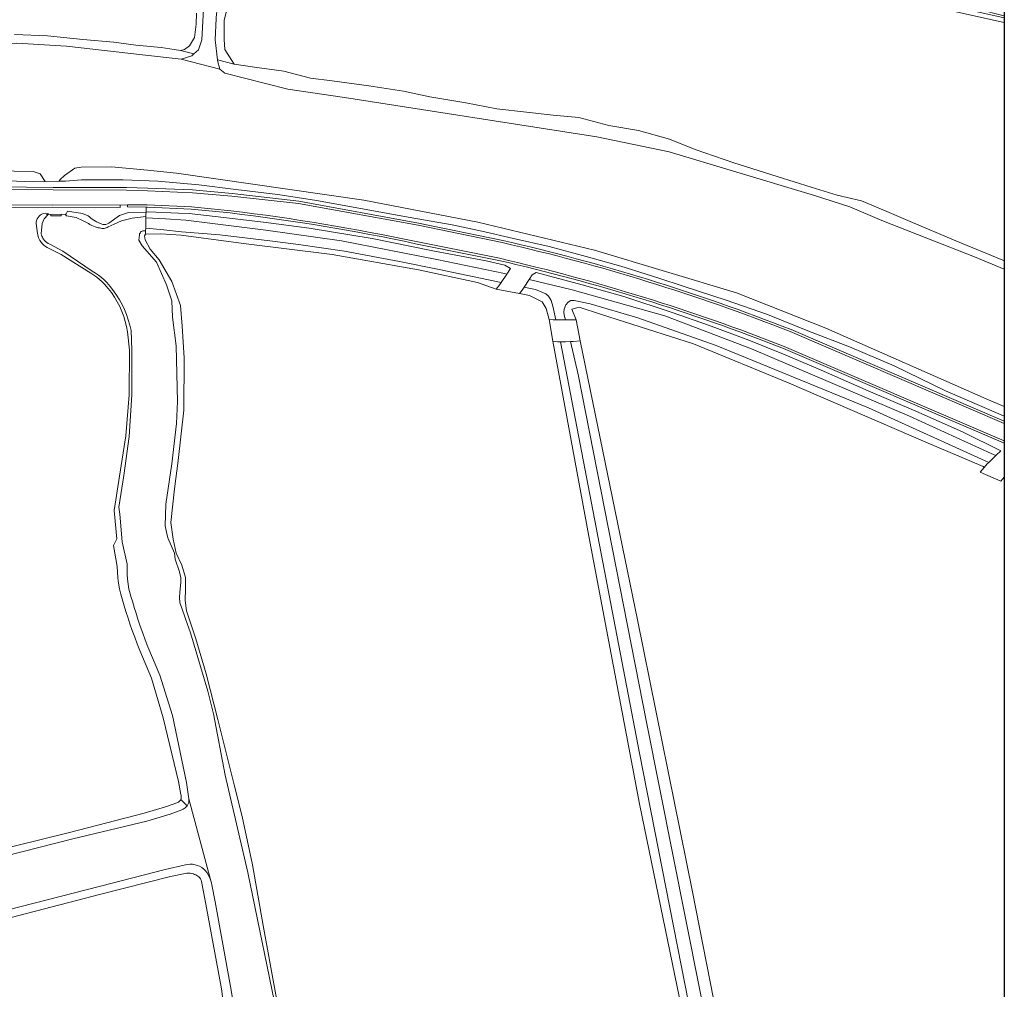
# Model space of a CAD drawing. Header units: metres. Extents: x 229229 to 231729, y 593167 to 595667.
# Tile 261 of 265: x 231504 to 231729, y 594683 to 594905. Entities that reach past the tile are written whole.
import ezdxf

# ---------------------------------------------------------------- set-up
doc = ezdxf.new("R2010")
doc.units = ezdxf.units.M
for name, color, linetype, lineweight in [('B-WE-GR-GRAS-GV', 60, 'Continuous', 13), ('B-WE-GR-GROENVOORZIENING-GV', 80, 'Continuous', 18), ('B-WE-IE-TERREINAFSCHEIDING_KUNSTMATIG_MUUR-G', 90, 'IE-TERREINAFSCHEIDING-KUNSTMATIG-DICHT', 18), ('B-WE-KW-KUNSTWERK_DUIKER-GV', 170, 'Continuous', 18), ('B-WE-KW-KUNSTWERK_STUW-G', 170, 'Continuous', 18), ('B-WE-OG-WATER-GV', 130, 'Continuous', 18), ('B-WE-OG-WATER_SLOOT-GV', 120, 'Continuous', 18), ('B-WE-VH-VERHARDING_GESLOTEN-GV', 252, 'Continuous', 18), ('B-WE-VH-VERHARDING_GRASBETONSTEEN-GV', 70, 'Continuous', 18), ('B-WE-VH-VERHARDING_HALFVERHARDING-GV', 252, 'Continuous', 18), ('B-WE-VH-VERHARDING_OPEN-GV', 252, 'Continuous', 18)]:
    doc.layers.add(name, color=color, linetype=linetype, lineweight=lineweight)
doc.linetypes.add('IE-TERREINAFSCHEIDING-KUNSTMATIG-DICHT', pattern='A,8,-1,[82,NLCS.SHX,S=0.75,R=90,X=0,Y=0],-1', length=10)

msp = doc.modelspace()

# ---------------------------------------------------------------- linework, layer by layer
msp.add_lwpolyline([(231729.346, 593166.818), (229229.346, 593166.818), (229229.346, 595666.818), (231729.346, 595666.818)], close=True)
at = {"layer": 'B-WE-GR-GRAS-GV'}
for points in [[(231729.346, 594904.498), (231700.416, 594910.939)], [(231551.852, 594908.955), (231550.901, 594904.936), (231550.858, 594900.582), (231551.034, 594898.311), (231553.159, 594894.977), (231558.328, 594894.218), (231564.527, 594893.376), (231570.618, 594891.742), (231575.603, 594891.116), (231583.939, 594889.975), (231591.878, 594888.756), (231597.943, 594887.466), (231606.146, 594886.088), (231613.266, 594884.714), (231620.072, 594883.948), (231626.14, 594883.291), (231632.049, 594882.74), (231638.878, 594880.919), (231645.63, 594879.758), (231652.774, 594877.777), (231658.65, 594875.431), (231667.506, 594872.335), (231677.39, 594869.265), (231685.141, 594866.803), (231691.125, 594864.985), (231696.688, 594863.697), (231701.905, 594861.486), (231707.834, 594858.929), (231718.268, 594854.534), (231729.045, 594850.058), (231729.346, 594849.938)], [(231502.908, 594901.719), (231510.455, 594901.426), (231518.528, 594900.602), (231525.678, 594899.967), (231530.663, 594899.314), (231536.467, 594898.79), (231539.421, 594898.277), (231540.898, 594898.087), (231541.796, 594898.268), (231542.935, 594899.108), (231544.077, 594901.083), (231544.511, 594904.116), (231544.547, 594906.597)], [(231484.202, 594711.36), (231515.476, 594719.102), (231532.568, 594723.499), (231537.482, 594724.946), (231540.309, 594725.958), (231540.471, 594726.058), (231540.617, 594726.18), (231540.746, 594726.32), (231540.855, 594726.476), (231540.942, 594726.645), (231541.016, 594726.866), (231541.052, 594727.095), (231541.05, 594727.328), (231541.01, 594727.557), (231540.933, 594727.776), (231540.454, 594730.748), (231536.899, 594745.346), (231534.231, 594754.411), (231531.585, 594760.768), (231530.985, 594762.273), (231530.407, 594763.787), (231529.852, 594765.309), (231529.32, 594766.84), (231528.81, 594768.378), (231528.478, 594769.422), (231528.157, 594770.47), (231527.847, 594771.521), (231527.547, 594772.575), (231527.257, 594773.632), (231526.958, 594774.877), (231526.726, 594776.135), (231526.561, 594777.404), (231526.463, 594778.679), (231526.433, 594779.958), (231525.531, 594784.798), (231526.349, 594786.284), (231525.704, 594792.776), (231526.952, 594800.651), (231528.411, 594809.907), (231529.154, 594819.241), (231529.222, 594829.499), (231528.746, 594833.698), (231528.539, 594834.89), (231528.26, 594836.067), (231527.91, 594837.226), (231527.491, 594838.361), (231527.003, 594839.468), (231526.433, 594840.573), (231525.796, 594841.639), (231525.093, 594842.664), (231524.328, 594843.643), (231523.504, 594844.573), (231522.935, 594845.147), (231522.338, 594845.691), (231521.714, 594846.205), (231521.066, 594846.688), (231520.394, 594847.138), (231513.565, 594851.413), (231510.413, 594853.014), (231510.008, 594853.244), (231509.631, 594853.519), (231509.29, 594853.837), (231508.987, 594854.191), (231508.727, 594854.579), (231508.566, 594854.884), (231508.431, 594855.201), (231508.323, 594855.528), (231508.244, 594855.864), (231508.195, 594856.205), (231507.854, 594858.451), (231507.877, 594858.826), (231507.96, 594859.192), (231508.1, 594859.54), (231508.294, 594859.861), (231508.537, 594860.146), (231508.774, 594860.353), (231509.037, 594860.526), (231509.321, 594860.662), (231509.621, 594860.759), (231509.93, 594860.814), (231510.595, 594860.738), (231510.628, 594860.553), (231514.502, 594860.646), (231514.769, 594860.653), (231514.766, 594860.682), (231515.069, 594861.303), (231518.44, 594860.8), (231519.738, 594860.239), (231520.057, 594859.978), (231520.384, 594859.728), (231520.72, 594859.49), (231521.065, 594859.264), (231521.417, 594859.05), (231521.677, 594858.902), (231521.941, 594858.761), (231522.208, 594858.628), (231522.479, 594858.5), (231522.753, 594858.38), (231523.099, 594858.275), (231523.459, 594858.244), (231523.817, 594858.288), (231524.159, 594858.405), (231524.469, 594858.591), (231526.957, 594860.314), (231528.967, 594860.984), (231533.023, 594861.106), (231533.033, 594862.219), (231528.793, 594862.272), (231528.757, 594862.74), (231527.103, 594862.714), (231527.126, 594862.117), (231511.568, 594862.188), (231499.908, 594862.114)], [(231656.082, 594675.965), (231645.922, 594725.653), (231634.333, 594786.931), (231626.078, 594831.54), (231625.192, 594836.54), (231624.53, 594839.054), (231623.604, 594840.575), (231620.694, 594842.031), (231618.416, 594842.447), (231613.087, 594843.42), (231608.854, 594845.007), (231595.36, 594847.851), (231575.582, 594851.423), (231555.275, 594853.937), (231541.032, 594855.783), (231536.352, 594856.149), (231533.059, 594856.05), (231532.868, 594856.021), (231532.658, 594855.644), (231532.818, 594854.772), (231533.959, 594852.628), (231536.015, 594850.132), (231538.937, 594845.206), (231540.855, 594839.716), (231541.252, 594834.953), (231541.715, 594827.743), (231541.649, 594815.771), (231540.326, 594804.261), (231539.533, 594797.779), (231538.673, 594790.04), (231539.202, 594786.27), (231539.904, 594783.06), (231541.214, 594780.293), (231542.039, 594777.477), (231542.039, 594774.904), (231541.99, 594772.234), (231542.281, 594769.856), (231542.845, 594768.019), (231544.411, 594763.421), (231546.781, 594755.388), (231549.459, 594744.979), (231553.148, 594729.974), (231554.993, 594722.762), (231557.325, 594711.695), (231559.831, 594697.829), (231562.88, 594681.137)], [(231729.346, 594800.441), (231728.564, 594799.53), (231723.802, 594801.594), (231724.774, 594802.652), (231724.516, 594802.864), (231711.419, 594808.42), (231680.146, 594821.914), (231658.238, 594830.963), (231637.204, 594837.63), (231632.124, 594839.297), (231630.377, 594838.9), (231631.383, 594836.459), (231632.309, 594831.664), (231645.455, 594767.767), (231657.996, 594705.537), (231670.934, 594639.814), (231680.221, 594592.189), (231686.254, 594561.709), (231684.999, 594561.481)], [(231551.342, 594674.951), (231550.244, 594683.351), (231546.489, 594703.93), (231545.739, 594707.54), (231545.717, 594707.861), (231545.636, 594708.174), (231545.501, 594708.466), (231545.314, 594708.729), (231545.083, 594708.954), (231544.856, 594709.125), (231544.615, 594709.278), (231544.365, 594709.413), (231544.104, 594709.528), (231543.836, 594709.623), (231543.469, 594709.719), (231543.095, 594709.777), (231542.716, 594709.798), (231542.338, 594709.78), (231541.963, 594709.725), (231538.639, 594709.007), (231522.685, 594704.957), (231492.702, 594697.193)]]:
    msp.add_lwpolyline(points, dxfattribs=at)
at = {"layer": 'B-WE-GR-GROENVOORZIENING-GV'}
for points in [[(231729.346, 594814.37), (231728.089, 594814.907), (231715.917, 594820.154), (231704.142, 594825.874), (231693.919, 594830.269), (231684.432, 594833.921), (231675.209, 594837.679), (231665.747, 594840.909), (231656.074, 594844.061), (231650.064, 594846.038), (231641.655, 594848.71), (231633.72, 594850.958), (231625.231, 594853.234), (231617.083, 594855.087), (231609.831, 594856.699), (231603.028, 594858.177), (231593.401, 594859.851), (231572.039, 594863.761), (231563.124, 594865.142), (231553.548, 594866.235), (231545.106, 594867.297), (231535.714, 594868.205), (231527.798, 594868.473), (231518.271, 594868.51), (231514.601, 594868.208), (231513.166, 594868.178), (231509.947, 594868.11), (231507.23, 594868.053), (231493.52, 594868.567)], [(231336.313, 594834.326), (231359.214, 594840.924), (231375.183, 594845.296), (231393.717, 594850.341), (231408.691, 594854.144), (231426.774, 594858.563), (231437.47, 594861.359), (231450.098, 594863.676), (231463.043, 594865.763), (231482.619, 594866.808), (231499.468, 594866.879), (231511.74, 594866.759), (231528.542, 594866.69), (231533.407, 594866.585), (231543.633, 594866.15), (231552.681, 594865.348), (231567.954, 594863.569)], [(231552.256, 594860.901), (231543.367, 594861.8), (231533.324, 594862.215), (231533.033, 594862.219), (231533.023, 594861.106), (231533.497, 594861.12), (231540.446, 594860.882), (231542.907, 594860.797), (231548.852, 594860.104), (231559.853, 594858.821), (231570.325, 594857.407), (231584.726, 594855.055), (231598.65, 594852.229), (231610.781, 594849.912), (231615.059, 594848.919), (231616.415, 594848.19), (231615.542, 594846.884), (231614.267, 594844.975), (231613.945, 594844.494), (231613.087, 594843.42), (231618.416, 594842.447), (231619.049, 594843.231), (231619.483, 594843.892), (231620.647, 594845.666), (231621.371, 594846.769), (231622.242, 594847.303), (231632.745, 594844.469), (231642.314, 594841.74), (231653.332, 594838.107), (231661.661, 594835.224), (231670.911, 594831.784), (231678.816, 594828.559), (231686.773, 594825.229), (231698.208, 594820.197), (231709.089, 594815.509), (231719.786, 594810.77), (231728.565, 594806.485), (231727.393, 594805.35), (231725.813, 594803.82), (231725.441, 594803.459), (231724.774, 594802.652), (231723.802, 594801.594), (231728.564, 594799.53), (231729.346, 594800.441)], [(231567.954, 594863.569), (231595.316, 594858.596), (231595.328, 594858.594), (231614.603, 594854.606)], [(231613.743, 594850.03), (231594.659, 594853.856)], [(231680.564, 594834.213), (231729.346, 594813.275)], [(231729.346, 594808.199), (231729.186, 594808.267), (231729.185, 594808.268), (231678.827, 594829.893)]]:
    msp.add_lwpolyline(points, dxfattribs=at)
for points in [[(231594.659, 594853.856, 0.0230689), (231552.256, 594860.901)], [(231614.603, 594854.606, -0.0372828), (231680.564, 594834.213)], [(231678.827, 594829.893, 0.0367488), (231613.743, 594850.03)]]:
    msp.add_lwpolyline(points, format="xyb", dxfattribs=at)
at = {"layer": 'B-WE-IE-TERREINAFSCHEIDING_KUNSTMATIG_MUUR-G'}
msp.add_lwpolyline([(231510.218, 594860.543), (231510.628, 594860.553), (231514.502, 594860.646), (231514.769, 594860.653)], dxfattribs=at)
at = {"layer": 'B-WE-KW-KUNSTWERK_DUIKER-GV'}
msp.add_lwpolyline([(231511.246, 594860.441), (231511.237, 594860.245), (231513.571, 594860.266), (231513.559, 594860.548), (231513.556, 594860.623), (231511.252, 594860.568)], close=True, dxfattribs=at)
at = {"layer": 'B-WE-KW-KUNSTWERK_STUW-G'}
msp.add_lwpolyline([(231532.908, 594856.162), (231532.919, 594856.786), (231532.93, 594857.378), (231532.975, 594859.777), (231532.981, 594860.101), (231532.99, 594860.579)], dxfattribs=at)
at = {"layer": 'B-WE-OG-WATER-GV'}
for points in [[(231729.346, 594906.007), (231717.273, 594909.045), (231706.545, 594911.111), (231685.784, 594914.67), (231676.577, 594915.464), (231641.987, 594915.609), (231607.203, 594913.876), (231592.245, 594914.074), (231586.407, 594913.559), (231574.024, 594912.924), (231556.897, 594914.921), (231547.83, 594915.94), (231546.401, 594911.177), (231546.106, 594906.189), (231545.769, 594900.494), (231544.978, 594898.255), (231543.96, 594897.31), (231543.474, 594896.86), (231541.034, 594896.081), (231549.873, 594893.774)], [(231549.873, 594893.774), (231549.365, 594895.752), (231549.342, 594895.945), (231548.809, 594900.515), (231549.039, 594905.423), (231549.047, 594905.595), (231549.523, 594909.96), (231551.032, 594912.659), (231554.524, 594913.532), (231560.557, 594913.611), (231572.622, 594912.262), (231582.147, 594912.421), (231597.228, 594913.135), (231627.629, 594914.167), (231647.949, 594914.564), (231662.474, 594914.881), (231679.381, 594914.802), (231687.689, 594913.559), (231696.42, 594912.13), (231713.248, 594909.114), (231729.346, 594905.521)], [(231578.383, 594887.34), (231565.479, 594889.202), (231551.054, 594892.855), (231549.873, 594893.774), (231541.034, 594896.081), (231532.175, 594897.109), (231514.841, 594899.1), (231503.482, 594899.718), (231490.385, 594899.525), (231482.168, 594898.241), (231472.321, 594895.892), (231466.818, 594894.974), (231449.603, 594891.137), (231414.112, 594883.382), (231370.92, 594873.967), (231367.999, 594874.979), (231363.617, 594878.463), (231359.011, 594882.734), (231354.405, 594891.164)], [(231729.346, 594848.052), (231722.516, 594850.819), (231711.657, 594855.125), (231701.317, 594859.169), (231693.974, 594862.276), (231685.934, 594864.916), (231667.388, 594870.431), (231652.661, 594874.867), (231636.098, 594878.335), (231578.383, 594887.34)], [(231300.607, 594826.471), (231354.626, 594844.156), (231406.745, 594859.364), (231427.994, 594863.346), (231465.198, 594870.48), (231485.356, 594870.801), (231507.18, 594870.368), (231508.773, 594869.844), (231509.947, 594868.11), (231513.166, 594868.178), (231513.35, 594868.546), (231514.356, 594869.469), (231516.725, 594871.147), (231518.172, 594871.357), (231525.072, 594871.422), (231533.327, 594870.725), (231540.003, 594869.991), (231582.802, 594863.796), (231608.928, 594858.797), (231635.57, 594852.374), (231668.052, 594842.613), (231688.531, 594834.521), (231725.226, 594818.392), (231729.346, 594816.618)], [(231568.406, 594650.982), (231556.299, 594709.923), (231551.145, 594732.187), (231548.453, 594746.287), (231547.166, 594751.418), (231543.143, 594764.765), (231541.998, 594768.022), (231541.14, 594770.656), (231540.766, 594771.658), (231540.658, 594772.961), (231540.73, 594774.059), (231540.953, 594776.422), (231540.977, 594777.375), (231540.663, 594778.774), (231539.66, 594781.69), (231539.539, 594783.029), (231537.986, 594786.51), (231537.699, 594787.817), (231537.371, 594789.313), (231537.507, 594794.219), (231538.911, 594803.457), (231539.958, 594812.712), (231540.242, 594817.726), (231539.924, 594830.512), (231539.074, 594837.046), (231538.905, 594840.783), (231537.702, 594844.478), (231535.426, 594849.605), (231532.16, 594853.345), (231531.368, 594854.703), (231531.502, 594855.871), (231531.545, 594856.086), (231531.631, 594856.287), (231531.756, 594856.467), (231531.915, 594856.617), (231532.102, 594856.732), (231532.242, 594856.787), (231532.389, 594856.822), (231532.539, 594856.837), (231532.689, 594856.83), (231532.919, 594856.786), (231532.93, 594857.378), (231532.975, 594859.777), (231532.981, 594860.101), (231529.837, 594859.735), (231527.365, 594859.125), (231525.694, 594858.296), (231524.312, 594857.72), (231524.125, 594857.573), (231523.916, 594857.458), (231523.691, 594857.38), (231523.456, 594857.34), (231523.217, 594857.34), (231522.929, 594857.369), (231522.641, 594857.41), (231522.355, 594857.46), (231522.072, 594857.522), (231521.791, 594857.594), (231521.377, 594857.721), (231520.97, 594857.87), (231520.573, 594858.042), (231520.186, 594858.235), (231519.81, 594858.45), (231518.603, 594859.064), (231517.007, 594859.884), (231514.807, 594860.203), (231514.502, 594860.646), (231510.628, 594860.553), (231509.692, 594859.516), (231509.259, 594858.462), (231509.037, 594856.1), (231509.103, 594855.85), (231509.187, 594855.606), (231509.29, 594855.368), (231509.41, 594855.14), (231509.547, 594854.921), (231509.779, 594854.618), (231510.043, 594854.343), (231510.336, 594854.099), (231510.654, 594853.89), (231510.994, 594853.717), (231514.011, 594852.179), (231520.707, 594847.581), (231521.43, 594847.149), (231522.124, 594846.671), (231522.786, 594846.15), (231523.413, 594845.589), (231524.003, 594844.988), (231524.812, 594844.061), (231525.57, 594843.091), (231526.273, 594842.082), (231526.92, 594841.036), (231527.51, 594839.956), (231528.055, 594838.812), (231528.535, 594837.639), (231528.948, 594836.441), (231529.294, 594835.222), (231529.57, 594833.985), (231529.762, 594829.497), (231529.776, 594819.29), (231529.112, 594809.758), (231527.917, 594800.831), (231526.781, 594793.585), (231526.991, 594791.931), (231527.546, 594785.594), (231528.71, 594780.513), (231528.655, 594779.37), (231528.667, 594778.226), (231528.748, 594777.084), (231528.896, 594775.95), (231529.11, 594774.826), (231529.391, 594773.716), (231529.635, 594772.871), (231529.883, 594772.027), (231530.136, 594771.185), (231530.394, 594770.344), (231530.657, 594769.504), (231531.169, 594767.91), (231531.699, 594766.322), (231532.246, 594764.74), (231532.81, 594763.164), (231533.391, 594761.593), (231536.193, 594755.094), (231539.059, 594745.876), (231542.299, 594730.537), (231542.834, 594726.797), (231547.826, 594708.029), (231547.955, 594707.563), (231548.057, 594707.091), (231548.855, 594703.225), (231552.337, 594683.832), (231553.651, 594676.196)], [(231492.146, 594699.054), (231522.619, 594706.782), (231537.358, 594710.647), (231542.01, 594711.705), (231542.554, 594711.812), (231543.107, 594711.854), (231543.661, 594711.828), (231544.209, 594711.737), (231544.741, 594711.581), (231545.25, 594711.362), (231545.749, 594711.071), (231546.207, 594710.72), (231546.618, 594710.315), (231546.976, 594709.862), (231547.274, 594709.367), (231547.484, 594708.932), (231547.668, 594708.486), (231547.826, 594708.029), (231542.834, 594726.797), (231542.834, 594726.461), (231542.789, 594726.128), (231542.699, 594725.805), (231542.566, 594725.496), (231542.392, 594725.209), (231542.2, 594724.969), (231541.98, 594724.754), (231541.735, 594724.569), (231541.468, 594724.415), (231541.185, 594724.296), (231538.506, 594723.309), (231533.188, 594721.721), (231516.235, 594717.63), (231485.08, 594709.697)]]:
    msp.add_lwpolyline(points, dxfattribs=at)
for points in [[(231577.69, 594854.511), (231560.438, 594856.994), (231542.12, 594859.233), (231537.467, 594859.578), (231532.975, 594859.777), (231532.93, 594857.378), (231537.051, 594857.005), (231541.148, 594856.557), (231549.88, 594855.872), (231561.351, 594854.504), (231567.914, 594853.681), (231578.425, 594852.161), (231590.99, 594849.812), (231600.069, 594847.926), (231614.267, 594844.975), (231615.542, 594846.884), (231615.013, 594847.01), (231599.537, 594850.244)], [(231628.969, 594836.439), (231628.649, 594837.48), (231628.565, 594838.167), (231628.637, 594838.903), (231629.047, 594839.844), (231629.59, 594840.472), (231630.181, 594840.834), (231630.952, 594840.846), (231634.596, 594840.096), (231645.492, 594836.881), (231663.405, 594830.562), (231698.252, 594816.312), (231725.813, 594803.82), (231727.393, 594805.35), (231726.307, 594805.812), (231707.639, 594814.363), (231671.53, 594829.763), (231651.687, 594837.329), (231630.461, 594843.325), (231620.647, 594845.666), (231619.483, 594843.892), (231619.798, 594843.826), (231622.125, 594843.383), (231624.469, 594842.391), (231625.06, 594841.842), (231625.672, 594840.829), (231626.073, 594839.583), (231626.732, 594836.439), (231627.851, 594836.439)], [(231627.783, 594831.422), (231628.288, 594829.014), (231645.873, 594737.253), (231664.137, 594644.481), (231680.588, 594563.288), (231680.995, 594561.364), (231681.109, 594560.677), (231682.036, 594560.869), (231682.963, 594561.06), (231682.819, 594561.75), (231674.368, 594605.062), (231665.666, 594653.108), (231647.485, 594744.34), (231631.845, 594823.899), (231630.112, 594831.453), (231628.948, 594831.438)]]:
    msp.add_lwpolyline(points, close=True, dxfattribs=at)
at = {"layer": 'B-WE-OG-WATER_SLOOT-GV'}
for points in [[(231700.416, 594910.939), (231729.346, 594904.498)], [(231549.039, 594905.423), (231548.809, 594900.515), (231549.342, 594895.945), (231553.159, 594894.977), (231551.034, 594898.311), (231550.858, 594900.582), (231550.901, 594904.936), (231551.852, 594908.955)], [(231544.547, 594906.597), (231544.511, 594904.116), (231544.077, 594901.083), (231542.935, 594899.108), (231541.796, 594898.268), (231540.898, 594898.087), (231543.96, 594897.31), (231544.978, 594898.255), (231545.769, 594900.494), (231546.106, 594906.189)], [(231503.482, 594899.718), (231514.841, 594899.1), (231532.175, 594897.109), (231541.034, 594896.081), (231543.474, 594896.86), (231543.96, 594897.31), (231540.898, 594898.087), (231539.421, 594898.277), (231536.467, 594898.79), (231530.663, 594899.314), (231525.678, 594899.967), (231518.528, 594900.602), (231510.455, 594901.426), (231502.908, 594901.719)], [(231729.346, 594849.938), (231729.045, 594850.058), (231718.268, 594854.534), (231707.834, 594858.929), (231701.905, 594861.486), (231696.688, 594863.697), (231691.125, 594864.985), (231685.141, 594866.803), (231677.39, 594869.265), (231667.506, 594872.335), (231658.65, 594875.431), (231652.774, 594877.777), (231645.63, 594879.758), (231638.878, 594880.919), (231632.049, 594882.74), (231626.14, 594883.291), (231620.072, 594883.948), (231613.266, 594884.714), (231606.146, 594886.088), (231597.943, 594887.466), (231591.878, 594888.756), (231583.939, 594889.975), (231575.603, 594891.116), (231570.618, 594891.742), (231564.527, 594893.376), (231558.328, 594894.218), (231553.159, 594894.977), (231549.342, 594895.945)], [(231549.342, 594895.945), (231549.365, 594895.752), (231549.873, 594893.774), (231551.054, 594892.855), (231565.479, 594889.202), (231578.383, 594887.34), (231636.098, 594878.335), (231652.661, 594874.867), (231667.388, 594870.431), (231685.934, 594864.916), (231693.974, 594862.276), (231701.317, 594859.169), (231711.657, 594855.125), (231722.516, 594850.819), (231729.346, 594848.052)], [(231493.52, 594868.567), (231507.23, 594868.053), (231509.947, 594868.11), (231508.773, 594869.844), (231507.18, 594870.368), (231485.356, 594870.801)], [(231729.346, 594816.618), (231725.226, 594818.392), (231688.531, 594834.521), (231668.052, 594842.613), (231635.57, 594852.374), (231608.928, 594858.797), (231582.802, 594863.796), (231540.003, 594869.991), (231533.327, 594870.725), (231525.072, 594871.422), (231518.172, 594871.357), (231516.725, 594871.147), (231514.356, 594869.469), (231513.35, 594868.546), (231513.166, 594868.178), (231514.601, 594868.208), (231518.271, 594868.51), (231527.798, 594868.473), (231535.714, 594868.205), (231545.106, 594867.297), (231553.548, 594866.235), (231563.124, 594865.142), (231572.039, 594863.761), (231593.401, 594859.851), (231603.028, 594858.177), (231609.831, 594856.699), (231617.083, 594855.087), (231625.231, 594853.234), (231633.72, 594850.958), (231641.655, 594848.71), (231650.064, 594846.038), (231656.074, 594844.061), (231665.747, 594840.909), (231675.209, 594837.679), (231684.432, 594833.921), (231693.919, 594830.269), (231704.142, 594825.874), (231715.917, 594820.154), (231728.089, 594814.907), (231729.346, 594814.37)], [(231562.88, 594681.137), (231559.831, 594697.829), (231557.325, 594711.695), (231554.993, 594722.762), (231553.148, 594729.974), (231549.459, 594744.979), (231546.781, 594755.388), (231544.411, 594763.421), (231542.845, 594768.019), (231542.281, 594769.856), (231541.99, 594772.234), (231542.039, 594774.904), (231542.039, 594777.477), (231541.214, 594780.293), (231539.904, 594783.06), (231539.202, 594786.27), (231538.673, 594790.04), (231539.533, 594797.779), (231540.326, 594804.261), (231541.649, 594815.771), (231541.715, 594827.743), (231541.252, 594834.953), (231540.855, 594839.716), (231538.937, 594845.206), (231536.015, 594850.132), (231533.959, 594852.628), (231532.818, 594854.772), (231532.658, 594855.644), (231532.868, 594856.021), (231532.908, 594856.162), (231532.919, 594856.786), (231532.689, 594856.83), (231532.539, 594856.837), (231532.389, 594856.822), (231532.242, 594856.787), (231532.102, 594856.732), (231531.915, 594856.617), (231531.756, 594856.467), (231531.631, 594856.287), (231531.545, 594856.086), (231531.502, 594855.871), (231531.368, 594854.703), (231532.16, 594853.345), (231535.426, 594849.605), (231537.702, 594844.478), (231538.905, 594840.783), (231539.074, 594837.046), (231539.924, 594830.512), (231540.242, 594817.726), (231539.958, 594812.712), (231538.911, 594803.457), (231537.507, 594794.219), (231537.371, 594789.313), (231537.699, 594787.817), (231537.986, 594786.51), (231539.539, 594783.029), (231539.66, 594781.69), (231540.663, 594778.774), (231540.977, 594777.375), (231540.953, 594776.422), (231540.73, 594774.059), (231540.658, 594772.961), (231540.766, 594771.658), (231541.14, 594770.656), (231541.998, 594768.022), (231543.143, 594764.765), (231547.166, 594751.418), (231548.453, 594746.287), (231551.145, 594732.187), (231556.299, 594709.923), (231568.406, 594650.982)], [(231485.08, 594709.697), (231516.235, 594717.63), (231533.188, 594721.721), (231538.506, 594723.309), (231541.185, 594724.296), (231541.468, 594724.415), (231541.735, 594724.569), (231541.98, 594724.754), (231542.2, 594724.969), (231542.392, 594725.209), (231540.942, 594726.645), (231540.855, 594726.476), (231540.746, 594726.32), (231540.617, 594726.18), (231540.471, 594726.058), (231540.309, 594725.958), (231537.482, 594724.946), (231532.568, 594723.499), (231515.476, 594719.102), (231484.202, 594711.36)], [(231553.651, 594676.196), (231552.337, 594683.832), (231548.855, 594703.225), (231548.057, 594707.091), (231547.955, 594707.563), (231547.826, 594708.029), (231547.668, 594708.486), (231547.484, 594708.932), (231547.274, 594709.367), (231546.976, 594709.862), (231546.618, 594710.315), (231546.207, 594710.72), (231545.749, 594711.071), (231545.25, 594711.362), (231544.741, 594711.581), (231544.209, 594711.737), (231543.661, 594711.828), (231543.107, 594711.854), (231542.554, 594711.812), (231542.01, 594711.705), (231537.358, 594710.647), (231522.619, 594706.782), (231492.146, 594699.054)], [(231492.702, 594697.193), (231522.685, 594704.957), (231538.639, 594709.007), (231541.963, 594709.725), (231542.338, 594709.78), (231542.716, 594709.798), (231543.095, 594709.777), (231543.469, 594709.719), (231543.836, 594709.623), (231544.104, 594709.528), (231544.365, 594709.413), (231544.615, 594709.278), (231544.856, 594709.125), (231545.083, 594708.954), (231545.314, 594708.729), (231545.501, 594708.466), (231545.636, 594708.174), (231545.717, 594707.861), (231545.739, 594707.54), (231546.489, 594703.93), (231550.244, 594683.351), (231551.342, 594674.951)]]:
    msp.add_lwpolyline(points, dxfattribs=at)
for points in [[(231510.628, 594860.553), (231510.595, 594860.738), (231509.93, 594860.814), (231509.621, 594860.759), (231509.321, 594860.662), (231509.037, 594860.526), (231508.774, 594860.353), (231508.537, 594860.146), (231508.294, 594859.861), (231508.1, 594859.54), (231507.96, 594859.192), (231507.877, 594858.826), (231507.854, 594858.451), (231508.195, 594856.205), (231508.244, 594855.864), (231508.323, 594855.528), (231508.431, 594855.201), (231508.566, 594854.884), (231508.727, 594854.579), (231508.987, 594854.191), (231509.29, 594853.837), (231509.631, 594853.519), (231510.008, 594853.244), (231510.413, 594853.014), (231513.565, 594851.413), (231520.394, 594847.138), (231521.066, 594846.688), (231521.714, 594846.205), (231522.338, 594845.691), (231522.935, 594845.147), (231523.504, 594844.573), (231524.328, 594843.643), (231525.093, 594842.664), (231525.796, 594841.639), (231526.433, 594840.573), (231527.003, 594839.468), (231527.491, 594838.361), (231527.91, 594837.226), (231528.26, 594836.067), (231528.539, 594834.89), (231528.746, 594833.698), (231529.222, 594829.499), (231529.154, 594819.241), (231528.411, 594809.907), (231526.952, 594800.651), (231525.704, 594792.776), (231526.349, 594786.284), (231525.531, 594784.798), (231526.433, 594779.958), (231526.463, 594778.679), (231526.561, 594777.404), (231526.726, 594776.135), (231526.958, 594774.877), (231527.257, 594773.632), (231527.547, 594772.575), (231527.847, 594771.521), (231528.157, 594770.47), (231528.478, 594769.422), (231528.81, 594768.378), (231529.32, 594766.84), (231529.852, 594765.309), (231530.407, 594763.787), (231530.985, 594762.273), (231531.585, 594760.768), (231534.231, 594754.411), (231536.899, 594745.346), (231540.454, 594730.748), (231540.933, 594727.776), (231541.01, 594727.557), (231541.05, 594727.328), (231541.052, 594727.095), (231541.016, 594726.866), (231540.942, 594726.645), (231542.392, 594725.209), (231542.566, 594725.496), (231542.699, 594725.805), (231542.789, 594726.128), (231542.834, 594726.461), (231542.834, 594726.797), (231542.299, 594730.537), (231539.059, 594745.876), (231536.193, 594755.094), (231533.391, 594761.593), (231532.81, 594763.164), (231532.246, 594764.74), (231531.699, 594766.322), (231531.169, 594767.91), (231530.657, 594769.504), (231530.394, 594770.344), (231530.136, 594771.185), (231529.883, 594772.027), (231529.635, 594772.871), (231529.391, 594773.716), (231529.11, 594774.826), (231528.896, 594775.95), (231528.748, 594777.084), (231528.667, 594778.226), (231528.655, 594779.37), (231528.71, 594780.513), (231527.546, 594785.594), (231526.991, 594791.931), (231526.781, 594793.585), (231527.917, 594800.831), (231529.112, 594809.758), (231529.776, 594819.29), (231529.762, 594829.497), (231529.57, 594833.985), (231529.294, 594835.222), (231528.948, 594836.441), (231528.535, 594837.639), (231528.055, 594838.812), (231527.51, 594839.956), (231526.92, 594841.036), (231526.273, 594842.082), (231525.57, 594843.091), (231524.812, 594844.061), (231524.003, 594844.988), (231523.413, 594845.589), (231522.786, 594846.15), (231522.124, 594846.671), (231521.43, 594847.149), (231520.707, 594847.581), (231514.011, 594852.179), (231510.994, 594853.717), (231510.654, 594853.89), (231510.336, 594854.099), (231510.043, 594854.343), (231509.779, 594854.618), (231509.547, 594854.921), (231509.41, 594855.14), (231509.29, 594855.368), (231509.187, 594855.606), (231509.103, 594855.85), (231509.037, 594856.1), (231509.259, 594858.462), (231509.692, 594859.516)], [(231514.502, 594860.646), (231514.807, 594860.203), (231517.007, 594859.884), (231518.603, 594859.064), (231519.81, 594858.45), (231520.186, 594858.235), (231520.573, 594858.042), (231520.97, 594857.87), (231521.377, 594857.721), (231521.791, 594857.594), (231522.072, 594857.522), (231522.355, 594857.46), (231522.641, 594857.41), (231522.929, 594857.369), (231523.217, 594857.34), (231523.456, 594857.34), (231523.691, 594857.38), (231523.916, 594857.458), (231524.125, 594857.573), (231524.312, 594857.72), (231525.694, 594858.296), (231527.365, 594859.125), (231529.837, 594859.735), (231532.981, 594860.101), (231532.99, 594860.579), (231533.023, 594861.106), (231528.967, 594860.984), (231526.957, 594860.314), (231524.469, 594858.591), (231524.159, 594858.405), (231523.817, 594858.288), (231523.459, 594858.244), (231523.099, 594858.275), (231522.753, 594858.38), (231522.479, 594858.5), (231522.208, 594858.628), (231521.941, 594858.761), (231521.677, 594858.902), (231521.417, 594859.05), (231521.065, 594859.264), (231520.72, 594859.49), (231520.384, 594859.728), (231520.057, 594859.978), (231519.738, 594860.239), (231518.44, 594860.8), (231515.069, 594861.303), (231514.766, 594860.682), (231514.769, 594860.653)], [(231559.853, 594858.821), (231548.852, 594860.104), (231542.907, 594860.797), (231540.446, 594860.882), (231533.497, 594861.12), (231533.023, 594861.106), (231532.99, 594860.579), (231532.981, 594860.101), (231532.975, 594859.777), (231537.467, 594859.578), (231542.12, 594859.233), (231560.438, 594856.994), (231577.69, 594854.511), (231599.537, 594850.244), (231615.013, 594847.01), (231615.542, 594846.884), (231616.415, 594848.19), (231615.059, 594848.919), (231610.781, 594849.912), (231598.65, 594852.229), (231584.726, 594855.055), (231570.325, 594857.407)], [(231590.99, 594849.812), (231578.425, 594852.161), (231567.914, 594853.681), (231561.351, 594854.504), (231549.88, 594855.872), (231541.148, 594856.557), (231537.051, 594857.005), (231532.93, 594857.378), (231532.919, 594856.786), (231532.908, 594856.162), (231532.868, 594856.021), (231533.059, 594856.05), (231536.352, 594856.149), (231541.032, 594855.783), (231555.275, 594853.937), (231575.582, 594851.423), (231595.36, 594847.851), (231608.854, 594845.007), (231613.087, 594843.42), (231613.945, 594844.494), (231614.267, 594844.975), (231600.069, 594847.926)], [(231620.647, 594845.666), (231630.461, 594843.325), (231651.687, 594837.329), (231671.53, 594829.763), (231707.639, 594814.363), (231726.307, 594805.812), (231727.393, 594805.35), (231728.565, 594806.485), (231719.786, 594810.77), (231709.089, 594815.509), (231698.208, 594820.197), (231686.773, 594825.229), (231678.816, 594828.559), (231670.911, 594831.784), (231661.661, 594835.224), (231653.332, 594838.107), (231642.314, 594841.74), (231632.745, 594844.469), (231622.242, 594847.303), (231621.371, 594846.769)], [(231626.732, 594836.439), (231626.073, 594839.583), (231625.672, 594840.829), (231625.06, 594841.842), (231624.469, 594842.391), (231622.125, 594843.383), (231619.798, 594843.826), (231619.483, 594843.892), (231619.049, 594843.231), (231618.416, 594842.447), (231620.694, 594842.031), (231623.604, 594840.575), (231624.53, 594839.054), (231625.192, 594836.54), (231626.141, 594836.439)], [(231724.774, 594802.652), (231725.441, 594803.459), (231725.813, 594803.82), (231698.252, 594816.312), (231663.405, 594830.562), (231645.492, 594836.881), (231634.596, 594840.096), (231630.952, 594840.846), (231630.181, 594840.834), (231629.59, 594840.472), (231629.047, 594839.844), (231628.637, 594838.903), (231628.565, 594838.167), (231628.649, 594837.48), (231628.969, 594836.439), (231629.498, 594836.439), (231631.383, 594836.459), (231630.377, 594838.9), (231632.124, 594839.297), (231637.204, 594837.63), (231658.238, 594830.963), (231680.146, 594821.914), (231711.419, 594808.42), (231724.516, 594802.864)], [(231626.078, 594831.54), (231634.333, 594786.931), (231645.922, 594725.653), (231656.082, 594675.965), (231660.685, 594651.358), (231669.496, 594608.496), (231674.417, 594583.969), (231679.093, 594560.26), (231681.109, 594560.677), (231680.995, 594561.364), (231680.588, 594563.288), (231664.137, 594644.481), (231645.873, 594737.253), (231628.288, 594829.014), (231627.783, 594831.422), (231627.117, 594831.413)], [(231684.999, 594561.481), (231686.254, 594561.709), (231680.221, 594592.189), (231670.934, 594639.814), (231657.996, 594705.537), (231645.455, 594767.767), (231632.309, 594831.664), (231630.699, 594831.461), (231630.112, 594831.453), (231631.845, 594823.899), (231647.485, 594744.34), (231665.666, 594653.108), (231674.368, 594605.062), (231682.819, 594561.75), (231682.963, 594561.06)]]:
    msp.add_lwpolyline(points, close=True, dxfattribs=at)
at = {"layer": 'B-WE-VH-VERHARDING_GESLOTEN-GV'}
for points in [[(231614.502, 594854.116), (231595.227, 594858.104), (231567.876, 594863.075), (231552.641, 594864.747), (231543.63, 594865.518), (231533.323, 594865.972), (231528.523, 594866.08), (231511.786, 594866.151), (231499.67, 594866.237), (231482.614, 594866.209), (231463.174, 594865.138), (231450.247, 594863.073), (231438.015, 594860.555), (231426.916, 594857.968), (231408.909, 594853.595), (231393.848, 594849.747), (231375.255, 594844.707), (231359.577, 594840.391), (231336.648, 594833.791)], [(231499.747, 594862.695), (231511.601, 594862.79), (231527.103, 594862.714), (231528.757, 594862.74), (231533.286, 594862.717), (231543.398, 594862.297), (231552.427, 594861.405)], [(231594.769, 594854.344), (231613.841, 594850.52)], [(231729.346, 594812.73), (231680.381, 594833.748)], [(231679.024, 594830.353), (231729.346, 594808.742)]]:
    msp.add_lwpolyline(points, dxfattribs=at)
for points in [[(231552.427, 594861.405, -0.0221177), (231594.769, 594854.344)], [(231680.381, 594833.748, 0.0372791), (231614.502, 594854.116)], [(231613.841, 594850.52, -0.0367708), (231679.024, 594830.353)]]:
    msp.add_lwpolyline(points, format="xyb", dxfattribs=at)
at = {"layer": 'B-WE-VH-VERHARDING_GRASBETONSTEEN-GV'}
for points in [[(231614.603, 594854.606), (231595.328, 594858.594), (231595.316, 594858.596), (231567.954, 594863.569), (231552.681, 594865.348), (231543.633, 594866.15), (231533.407, 594866.585), (231528.542, 594866.69), (231511.74, 594866.759), (231499.468, 594866.879), (231482.619, 594866.808), (231463.043, 594865.763), (231450.098, 594863.676), (231437.47, 594861.359), (231426.774, 594858.563), (231408.691, 594854.144), (231393.717, 594850.341), (231375.183, 594845.296), (231359.214, 594840.924), (231336.313, 594834.326)], [(231336.648, 594833.791), (231359.577, 594840.391), (231375.255, 594844.707), (231393.848, 594849.747), (231408.909, 594853.595), (231426.916, 594857.968), (231438.015, 594860.555), (231450.247, 594863.073), (231463.174, 594865.138), (231482.614, 594866.209), (231499.67, 594866.237), (231511.786, 594866.151), (231528.523, 594866.08), (231533.323, 594865.972), (231543.63, 594865.518), (231552.641, 594864.747), (231567.876, 594863.075)], [(231499.908, 594862.114), (231511.568, 594862.188), (231527.126, 594862.117), (231527.103, 594862.714), (231511.601, 594862.79), (231499.747, 594862.695)], [(231567.876, 594863.075), (231595.227, 594858.104), (231614.502, 594854.116)], [(231680.381, 594833.748), (231729.346, 594812.73)], [(231729.346, 594813.275), (231680.564, 594834.213)]]:
    msp.add_lwpolyline(points, dxfattribs=at)
for points in [[(231614.502, 594854.116, -0.0372791), (231680.381, 594833.748)], [(231680.564, 594834.213, 0.0372828), (231614.603, 594854.606)]]:
    msp.add_lwpolyline(points, format="xyb", dxfattribs=at)
at = {"layer": 'B-WE-VH-VERHARDING_HALFVERHARDING-GV'}
msp.add_lwpolyline([(231625.192, 594836.54), (231626.078, 594831.54), (231627.117, 594831.413), (231627.783, 594831.422), (231628.948, 594831.438), (231630.112, 594831.453), (231630.699, 594831.461), (231632.309, 594831.664), (231631.383, 594836.459), (231629.498, 594836.439), (231628.969, 594836.439), (231627.851, 594836.439), (231626.732, 594836.439), (231626.141, 594836.439)], close=True, dxfattribs=at)
at = {"layer": 'B-WE-VH-VERHARDING_OPEN-GV'}
for points in [[(231552.427, 594861.405), (231543.398, 594862.297), (231533.286, 594862.717), (231528.757, 594862.74), (231528.793, 594862.272), (231533.033, 594862.219), (231533.324, 594862.215), (231543.367, 594861.8), (231552.256, 594860.901)], [(231594.659, 594853.856), (231613.743, 594850.03)], [(231613.841, 594850.52), (231594.769, 594854.344)], [(231729.346, 594808.742), (231679.024, 594830.353)], [(231678.827, 594829.893), (231729.185, 594808.268), (231729.186, 594808.267), (231729.346, 594808.199)]]:
    msp.add_lwpolyline(points, dxfattribs=at)
for points in [[(231552.256, 594860.901, -0.0230689), (231594.659, 594853.856)], [(231594.769, 594854.344, 0.0221177), (231552.427, 594861.405)], [(231679.024, 594830.353, 0.0367708), (231613.841, 594850.52)], [(231613.743, 594850.03, -0.0367488), (231678.827, 594829.893)]]:
    msp.add_lwpolyline(points, format="xyb", dxfattribs=at)

doc.saveas('drawing.dxf')
